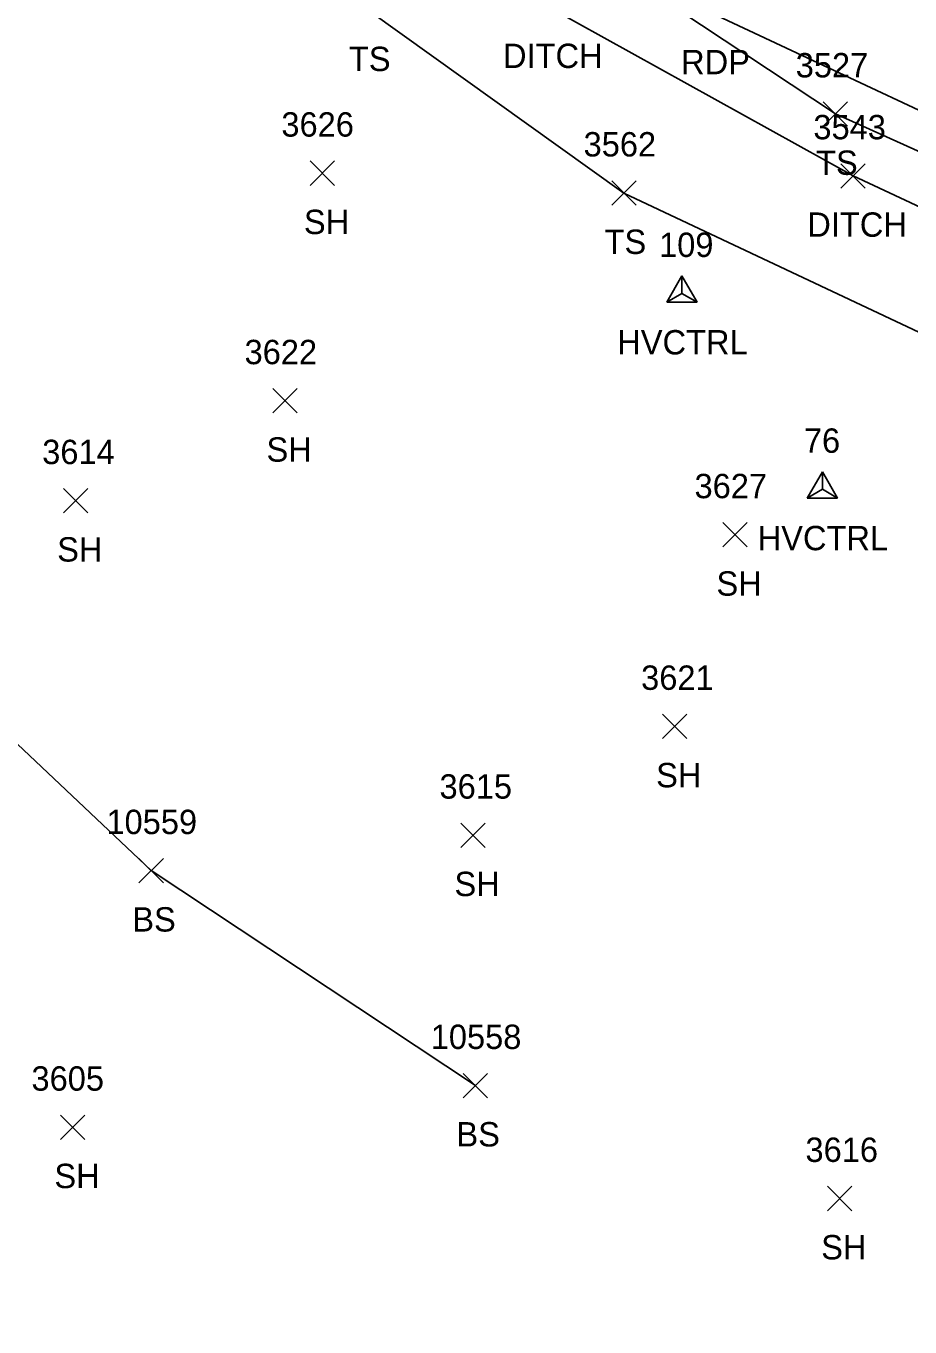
# Model space of a CAD drawing. Extents: x 1482574 to 1485769, y 580696 to 595649.
# Drawn here: x 1484284.1 to 1484356.6, y 582652.6 to 582759.4 of the extents above; entities that cross this region are included whole.
import ezdxf

# ---------------------------------------------------------------- set-up
doc = ezdxf.new("R2010")
doc.units = 0
for name, color, linetype in [('C_A', 7, 'Continuous'), ('C_I', 7, 'Continuous'), ('CPSM', 7, 'Continuous'), ('D_A', 7, 'Continuous'), ('D_I', 7, 'Continuous'), ('D_TIC', 7, 'Continuous'), ('DD', 7, 'Continuous'), ('L_A', 7, 'Continuous'), ('L_I', 7, 'Continuous'), ('L_TIC', 7, 'Continuous'), ('LELB', 7, 'Continuous'), ('P_A', 7, 'Continuous'), ('PET', 7, 'Continuous')]:
    doc.layers.add(name, color=color, linetype=linetype)

msp = doc.modelspace()

# ---------------------------------------------------------------- linework, layer by layer
at = {"layer": 'CPSM'}
for p, q in [((1484336.68, 582736.72), (1484337.93, 582738.89)), ((1484339.18, 582736.72), (1484337.93, 582738.89)), ((1484337.93, 582737.44), (1484337.93, 582738.89)), ((1484336.68, 582736.72), (1484337.93, 582737.44)), ((1484336.68, 582736.72), (1484339.18, 582736.72)), ((1484337.93, 582737.44), (1484337.93, 582737.44)), ((1484337.93, 582737.44), (1484339.18, 582736.72)), ((1484348.2, 582720.65), (1484349.45, 582722.81)), ((1484348.2, 582720.65), (1484349.45, 582722.81)), ((1484348.2, 582720.65), (1484349.45, 582722.81)), ((1484348.2, 582720.65), (1484349.45, 582722.81)), ((1484350.7, 582720.65), (1484349.45, 582722.81)), ((1484349.45, 582721.37), (1484349.45, 582722.81)), ((1484350.7, 582720.65), (1484349.45, 582722.81)), ((1484349.45, 582721.37), (1484349.45, 582722.81)), ((1484350.7, 582720.65), (1484349.45, 582722.81)), ((1484349.45, 582721.37), (1484349.45, 582722.81)), ((1484350.7, 582720.65), (1484349.45, 582722.81)), ((1484349.45, 582721.37), (1484349.45, 582722.81)), ((1484348.2, 582720.65), (1484349.45, 582721.37)), ((1484348.2, 582720.65), (1484349.45, 582721.37)), ((1484348.2, 582720.65), (1484349.45, 582721.37)), ((1484348.2, 582720.65), (1484349.45, 582721.37)), ((1484348.2, 582720.65), (1484350.7, 582720.65)), ((1484348.2, 582720.65), (1484350.7, 582720.65)), ((1484348.2, 582720.65), (1484350.7, 582720.65)), ((1484348.2, 582720.65), (1484350.7, 582720.65)), ((1484349.45, 582721.37), (1484349.45, 582721.37)), ((1484349.45, 582721.37), (1484350.7, 582720.65)), ((1484349.45, 582721.37), (1484349.45, 582721.37)), ((1484349.45, 582721.37), (1484350.7, 582720.65)), ((1484349.45, 582721.37), (1484349.45, 582721.37)), ((1484349.45, 582721.37), (1484350.7, 582720.65)), ((1484349.45, 582721.37), (1484349.45, 582721.37)), ((1484349.45, 582721.37), (1484350.7, 582720.65))]:
    msp.add_line(p, q, dxfattribs=at)
at = {"layer": 'D_TIC'}
for points in [[(1484350.97, 582746.1), (1484352.97, 582748.1)], [(1484352.97, 582746.1), (1484350.97, 582748.1)]]:
    msp.add_lwpolyline(points, dxfattribs=at)
at = {"layer": 'DD'}
msp.add_lwpolyline([(1484400.87, 582726.9), (1484383.65, 582732.27), (1484351.97, 582747.1), (1484327.02, 582760.95), (1484298.61, 582786.76), (1484268.65, 582815.14), (1484241.89, 582844.67), (1484214.72, 582873.05), (1484187.35, 582900.96), (1484173.95, 582912.7)], dxfattribs=at)
at = {"layer": 'L_TIC'}
for points in [[(1484349.52, 582751.18), (1484351.52, 582753.18)], [(1484351.52, 582751.18), (1484349.52, 582753.18)], [(1484307.44, 582746.32), (1484309.44, 582748.32)], [(1484309.44, 582746.32), (1484307.44, 582748.32)], [(1484332.17, 582744.69), (1484334.17, 582746.69)], [(1484334.17, 582744.69), (1484332.17, 582746.69)], [(1484304.36, 582727.64), (1484306.36, 582729.64)], [(1484306.36, 582727.64), (1484304.36, 582729.64)], [(1484287.19, 582719.44), (1484289.19, 582721.44)], [(1484289.19, 582719.44), (1484287.19, 582721.44)], [(1484341.27, 582716.64), (1484343.27, 582718.64)], [(1484343.27, 582716.64), (1484341.27, 582718.64)], [(1484336.32, 582700.91), (1484338.32, 582702.91)], [(1484338.32, 582700.91), (1484336.32, 582702.91)], [(1484319.78, 582691.98), (1484321.78, 582693.98)], [(1484321.78, 582691.98), (1484319.78, 582693.98)], [(1484293.39, 582689.07), (1484295.39, 582691.07)], [(1484295.39, 582689.07), (1484293.39, 582691.07)], [(1484319.99, 582671.43), (1484321.99, 582673.43)], [(1484321.99, 582671.43), (1484319.99, 582673.43)], [(1484286.96, 582668.01), (1484288.96, 582670.01)], [(1484288.96, 582668.01), (1484286.96, 582670.01)], [(1484349.86, 582662.16), (1484351.86, 582664.16)], [(1484351.86, 582662.16), (1484349.86, 582664.16)]]:
    msp.add_lwpolyline(points, dxfattribs=at)
at = {"layer": 'LELB'}
for points in [[(1484402.9, 582726.21), (1484402.79, 582730.01), (1484384.34, 582736.92), (1484350.52, 582752.18), (1484323.04, 582770.42), (1484293.61, 582794.8), (1484265.96, 582821.75), (1484239.84, 582849.66), (1484213.41, 582877.57), (1484187.41, 582904.81), (1484164.54, 582928.94), (1484137.38, 582957.59), (1484109.3, 582987.71), (1484082.7, 583016.6), (1484054.89, 583044.87), (1484027.97, 583073.07), (1484014.36, 583088.28)], [(1484401.89, 582724.33), (1484383.41, 582725.28), (1484359.75, 582733.16), (1484333.17, 582745.69), (1484312.2, 582760.7), (1484288.15, 582781.34), (1484259.52, 582811.59)], [(1484320.99, 582672.43), (1484294.39, 582690.07), (1484276.39, 582707.06), (1484225.85, 582685.7), (1484190.51, 582668.64), (1484165.9, 582650.5), (1484123.2, 582645.34), (1484081.47, 582648.48), (1484050.13, 582637.94), (1484019.58, 582621.35), (1483974.34, 582666.52), (1483916.1, 582672.89), (1483870.93, 582678.63), (1483818.67, 582670.35)]]:
    msp.add_lwpolyline(points, dxfattribs=at)
at = {"layer": 'PET'}
msp.add_lwpolyline([(1484491.08, 582753.94), (1484493.22, 582746.26), (1484462.76, 582739.1), (1484431.88, 582736.4), (1484400.51, 582737.99), (1484369.56, 582746.76), (1484340.37, 582760.44), (1484314.77, 582778.92), (1484290.06, 582800.8), (1484263.27, 582827.56), (1484237.31, 582854.83), (1484211.32, 582882.47), (1484185.75, 582909.27), (1484159.34, 582935.73), (1484133.56, 582964.07), (1484107.83, 582992.49), (1484081.64, 583020.87), (1484054.98, 583048.7), (1484028.69, 583076.2), (1484015.92, 583089.84)], dxfattribs=at)

# ---------------------------------------------------------------- texts
at = {"layer": 'C_A'}
for p in [(1484332.62, 582732.44), (1484344.14, 582716.37), (1484344.14, 582716.37), (1484344.14, 582716.37), (1484344.14, 582716.37)]:
    msp.add_text('HVCTRL', height=2, dxfattribs=at).set_placement(p)
at = {"layer": 'C_I'}
for s, p in [('109', (1484336.05, 582740.44)), ('76', (1484347.93, 582724.37)), ('76', (1484347.93, 582724.37)), ('76', (1484347.93, 582724.37)), ('76', (1484347.93, 582724.37))]:
    msp.add_text(s, height=2, dxfattribs=at).set_placement(p)
at = {"layer": 'D_A'}
for p in [(1484323.25, 582755.95), (1484348.21, 582742.1)]:
    msp.add_text('DITCH', height=2, dxfattribs=at).set_placement(p)
at = {"layer": 'D_I'}
msp.add_text('3543', height=2, dxfattribs=at).set_placement((1484348.71, 582750.1))
at = {"layer": 'L_A'}
for s, p in [('TS', (1484310.61, 582755.7)), ('TS', (1484348.93, 582747.18)), ('SH', (1484306.92, 582742.32)), ('TS', (1484331.58, 582740.69)), ('SH', (1484303.85, 582723.64)), ('SH', (1484286.68, 582715.44)), ('SH', (1484340.76, 582712.64)), ('SH', (1484335.81, 582696.91)), ('SH', (1484319.27, 582687.98)), ('BS', (1484292.84, 582685.07)), ('BS', (1484319.43, 582667.43)), ('SH', (1484286.45, 582664.01)), ('SH', (1484349.35, 582658.16))]:
    msp.add_text(s, height=2, dxfattribs=at).set_placement(p)
at = {"layer": 'L_I'}
for s, p in [('3527', (1484347.26, 582755.18)), ('3626', (1484305.07, 582750.32)), ('3562', (1484329.86, 582748.69)), ('3622', (1484302.05, 582731.64)), ('3614', (1484285.45, 582723.44)), ('3627', (1484338.96, 582720.64)), ('3621', (1484334.58, 582704.91)), ('3615', (1484318.04, 582695.98)), ('10559', (1484290.72, 582693.07)), ('10558', (1484317.32, 582675.43)), ('3605', (1484284.57, 582672.01)), ('3616', (1484348.06, 582666.16))]:
    msp.add_text(s, height=2, dxfattribs=at).set_placement(p)
at = {"layer": 'P_A'}
msp.add_text('RDP', height=2, dxfattribs=at).set_placement((1484337.86, 582755.44))

doc.saveas('drawing.dxf')
